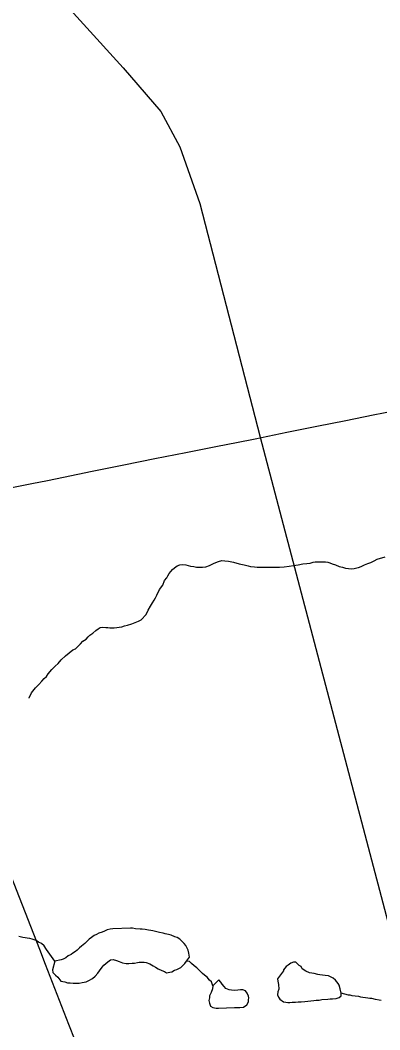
# Model space of a CAD drawing. Extents: x 103424 to 290657, y 38711 to 110967.
# Drawn here: x 170241 to 172082, y 81033 to 86206 of the extents above; entities that cross this region are included whole.
import ezdxf

# ---------------------------------------------------------------- set-up
doc = ezdxf.new("R2010")
doc.units = 0
for name, color, linetype in [('GM_X_Minor_Lake', 7, 'Continuous'), ('GM_X_Minor_River', 7, 'Continuous'), ('GM_X_Rail_Line', 7, 'Continuous'), ('GM_X_State_Route', 7, 'Continuous'), ('GM_X_US_Route', 7, 'Continuous')]:
    doc.layers.add(name, color=color, linetype=linetype)

msp = doc.modelspace()

# ---------------------------------------------------------------- linework, layer by layer
at = {"layer": 'GM_X_Minor_Lake'}
for points in [[(170805.2, 81553.4), (170714.3, 81550.9), (170702.2, 81548.8), (170686.1, 81544.7), (170672, 81538.6), (170659.9, 81534.4), (170643.8, 81528.3), (170631.7, 81522.2), (170619.6, 81516), (170605.5, 81505.9), (170593.4, 81497.7), (170581.4, 81485.5), (170571.4, 81475.4), (170555.3, 81461.1), (170545.2, 81453), (170533.2, 81440.8), (170523.1, 81434.7), (170511.1, 81426.5), (170501, 81418.4), (170486.9, 81412.2), (170474.8, 81402.1), (170460.7, 81395.9), (170450.7, 81391.8), (170418.4, 81385.6)], [(170469.5, 81278.7), (170483.7, 81274.7), (170495.8, 81274.8), (170512, 81272.8), (170530.2, 81272.9), (170542.3, 81273), (170558.4, 81275.1), (170578.6, 81279.2), (170592.7, 81285.4), (170610.8, 81295.6), (170624.9, 81307.8), (170638.9, 81324), (170646.9, 81336.2), (170661, 81354.5), (170669, 81364.6), (170679, 81372.8), (170689.1, 81380.9), (170703.2, 81391.1), (170717.3, 81393.2), (170733.5, 81389.2), (170747.7, 81383.2), (170763.9, 81377.2), (170784.1, 81373.3), (170796.2, 81373.3), (170814.4, 81375.5), (170826.5, 81375.5), (170840.6, 81377.6), (170850.7, 81379.7), (170864.8, 81379.7), (170875, 81379.8), (170885.1, 81377.8), (170905.3, 81371.8), (170921.5, 81361.8), (170933.7, 81353.8), (170947.9, 81345.8), (170966.1, 81337.8), (170980.3, 81331.8), (170990.4, 81325.8), (171006.6, 81327.9), (171016.6, 81329.9), (171030.7, 81338.1), (171042.8, 81342.2), (171063, 81352.4), (171083.1, 81372.7), (171093.1, 81384.9), (171107.1, 81405.2), (171105, 81425.4), (171100.8, 81441.6), (171094.7, 81455.7), (171088.6, 81465.8), (171080.4, 81475.8), (171068.2, 81487.9), (171058.1, 81498), (171043.9, 81506), (171031.7, 81510), (171013.5, 81518), (170999.3, 81522), (170983.1, 81525.9), (170973, 81527.9), (170954.8, 81531.8), (170920.4, 81539.8), (170910.3, 81541.7), (170898.2, 81543.7), (170880, 81547.7), (170865.8, 81549.6), (170855.7, 81549.6), (170831.5, 81551.5), (170815.3, 81553.4), (170805.2, 81553.4)], [(170418.4, 81385.6), (170406.5, 81341.1), (170408.6, 81326.9), (170420.8, 81312.8), (170433, 81302.8), (170449.3, 81282.6), (170469.5, 81278.7)], [(171743.4, 81184), (171756.9, 81185.9), (171771, 81186), (171785.1, 81188.1), (171815.4, 81190.3), (171827.5, 81192.4), (171839.7, 81192.4), (171857.8, 81194.5), (171874, 81198.7), (171884, 81206.8), (171883.9, 81221), (171879.8, 81243.2), (171873.6, 81261.4), (171869.5, 81271.4), (171855.2, 81287.6), (171843.1, 81297.6), (171832.9, 81303.6), (171818.7, 81309.6), (171802.6, 81311.6), (171774.3, 81315.5), (171764.2, 81317.4), (171746, 81321.4), (171721.7, 81325.3), (171703.5, 81333.3), (171685.2, 81345.4), (171679.1, 81357.5), (171668.9, 81363.5), (171652.7, 81379.6), (171640.5, 81379.5), (171626.4, 81375.4), (171612.4, 81365.2), (171602.3, 81357.1), (171588.3, 81340.8), (171588.3, 81334.8)], [(171588.3, 81334.8), (171558.2, 81294.2), (171560.4, 81282.1), (171562.5, 81265.9), (171564.6, 81241.6), (171560.7, 81227.5), (171558.7, 81213.3), (171562.9, 81201.2), (171571, 81191.1), (171589.3, 81177), (171601.4, 81175.1), (171611.5, 81173.1), (171621.6, 81173.2), (171633.7, 81175.2), (171649.9, 81175.3), (171664, 81177.4), (171680.2, 81177.5), (171698.3, 81177.6), (171743.4, 81184)], [(171257.3, 81288.7), (171227.2, 81258.2), (171225.2, 81244), (171219.3, 81223.7), (171209.3, 81207.5), (171209.4, 81197.4), (171207.4, 81183.2), (171209.5, 81169.1), (171215.7, 81155), (171227.9, 81146.9), (171244, 81145), (171256.2, 81145.1), (171338.1, 81148.5)], [(171338.1, 81148.5), (171345, 81147.5), (171355.1, 81147.6), (171365.2, 81147.6), (171383.4, 81149.7), (171401.5, 81162), (171409.5, 81176.1), (171409.4, 81186.3), (171411.4, 81196.4), (171409.3, 81206.5), (171403.2, 81220.6), (171395, 81232.7), (171380.8, 81238.7), (171368.7, 81238.6), (171354.6, 81236.5), (171340.4, 81234.5), (171322.3, 81236.4), (171310.1, 81238.4), (171293.9, 81244.3), (171285.8, 81254.4), (171275.6, 81266.5), (171267.5, 81276.6), (171257.3, 81288.7)]]:
    msp.add_lwpolyline(points, dxfattribs=at)
at = {"layer": 'GM_X_Minor_River'}
for points in [[(170287, 82731.8), (170287, 82733.8), (170298.9, 82760.2), (170319, 82784.6), (170337, 82802.9), (170351.1, 82819.1), (170363.1, 82833.3), (170375.2, 82843.5), (170383.2, 82857.7), (170403.2, 82880), (170419.3, 82896.3), (170435.4, 82910.5), (170451.4, 82928.8), (170473.5, 82949.1), (170491.6, 82965.4), (170509.7, 82979.6), (170523.8, 82985.8), (170539.9, 83000), (170549.9, 83010.2), (170561.9, 83024.4), (170578, 83034.6), (170588.1, 83046.8), (170598.1, 83054.9), (170612.2, 83065.1), (170628.3, 83079.3), (170640.3, 83087.5), (170650.4, 83093.6), (170664.5, 83095.7), (170678.7, 83093.7), (170688.8, 83093.8), (170698.9, 83091.8), (170709, 83091.9), (170721.1, 83091.9), (170735.2, 83094), (170747.3, 83096.1), (170761.5, 83098.2), (170775.6, 83102.3), (170789.7, 83106.4), (170811.9, 83112.6), (170830, 83120.8), (170846.2, 83126.9), (170860.2, 83133.1), (170886.3, 83161.5), (170896.3, 83183.8), (170908.3, 83204.1), (170918.3, 83220.3), (170926.3, 83234.5), (170934.3, 83246.7), (170940.3, 83260.8), (170954.2, 83289.2), (170970.3, 83311.6), (170980.2, 83335.9), (170992.3, 83348.1), (170996.3, 83358.2), (171004.3, 83370.4), (171012.3, 83380.5), (171020.3, 83390.7), (171030.3, 83400.8), (171044.4, 83411), (171058.5, 83415.1), (171072.6, 83417.2), (171088.8, 83415.3), (171113.1, 83409.3), (171129.3, 83407.4), (171143.4, 83403.4), (171157.6, 83403.5), (171173.7, 83403.6), (171191.9, 83405.7), (171210, 83411.8), (171234.2, 83424.1), (171256.4, 83432.3), (171272.5, 83438.4), (171288.7, 83436.5), (171306.9, 83434.6), (171333.2, 83428.6), (171361.5, 83420.7), (171387.8, 83414.7), (171408, 83410.8), (171420.2, 83406.8), (171440.4, 83404.9), (171454.5, 83402.9), (171474.7, 83403), (171505, 83403.2), (171527.2, 83403.3), (171547.5, 83403.4), (171567.6, 83403.5), (171591.9, 83405.6), (171618.1, 83407.8), (171640.3, 83411.9), (171664.5, 83416.1), (171688.7, 83420.3), (171708.9, 83422.4), (171725.1, 83424.5), (171741.2, 83428.6), (171751.3, 83430.7), (171763.4, 83430.7), (171773.5, 83430.8), (171787.7, 83430.9), (171803.8, 83430.9), (171816, 83429), (171826.1, 83425)], [(171826.1, 83425), (171838.2, 83421), (171854.4, 83415), (171874.7, 83407), (171890.8, 83403.1), (171907, 83399.1), (171921.2, 83397.1), (171937.4, 83395.2), (171951.5, 83397.3), (171963.6, 83399.4), (171973.7, 83401.5), (171985.8, 83407.6), (172003.9, 83415.8), (172020, 83421.9), (172036.1, 83428), (172052.3, 83436.2), (172068.4, 83444.4), (172108.7, 83456.7)], [(170418.4, 81385.6), (170375.6, 81444.1), (170363.4, 81464.2), (170349.2, 81476.3), (170335, 81482.3), (170322.8, 81490.3), (170302.6, 81498.3), (170290.4, 81500.3), (170276.3, 81502.2), (170266.2, 81504.2), (170254, 81506.2), (170233.8, 81512.1)], [(171227.2, 81258.2), (171221, 81278.4), (171210.8, 81288.4), (171198.6, 81302.5), (171184.4, 81312.6), (171174.3, 81322.6), (171158, 81336.7), (171145.8, 81350.8), (171131.6, 81360.8), (171117.4, 81372.9), (171107.2, 81382.9), (171093.1, 81384.9)], [(172041.7, 81193.4), (172031.6, 81193.4), (172021.4, 81195.4), (172009.3, 81197.3), (171995.2, 81199.3), (171985, 81201.2), (171974.9, 81203.2), (171956.7, 81205.1), (171940.6, 81207.1), (171930.4, 81211.1), (171922.4, 81211), (171883.9, 81221)], [(172088.2, 81183.5), (172078.1, 81185.5), (172059.9, 81189.5), (172041.7, 81193.4)]]:
    msp.add_lwpolyline(points, dxfattribs=at)
at = {"layer": 'GM_X_Rail_Line'}
msp.add_lwpolyline([(170193.6, 86596.1), (170767.7, 85961.4), (170961.1, 85737.7), (171057.8, 85556.3), (171160.5, 85266.1), (171468.7, 84069.1), (172484, 80218.2), (172689.5, 79426.2), (172822.5, 78851.9), (172925.2, 78628.3), (173064.2, 78465), (173221.3, 78301.8), (173360.3, 78126.5), (173432.8, 77896.7), (173451, 77612.6), (173481.2, 77183.4), (173463, 76844.8), (173426.8, 76506.3)], dxfattribs=at)
at = {"layer": 'GM_X_State_Route'}
msp.add_lwpolyline([(170521.9, 80978.8), (170490.1, 81060.6), (170430.5, 81214.5), (170370.8, 81368.4), (170340.9, 81445.5), (170311.1, 81522.5), (170252.9, 81671.5), (170194.7, 81820.6), (170135, 81974.4), (170078.6, 82119.6), (170022.3, 82264.8), (169962.8, 82418.8), (169903.2, 82572.8), (169843.7, 82726.8), (169810.9, 82811.6), (169778.1, 82896.4), (169718.7, 83050.5), (169659.4, 83204.5), (169600, 83358.5), (169551.6, 83484), (169503.2, 83609.5), (169483.9, 83660.1)], dxfattribs=at)
at = {"layer": 'GM_X_US_Route'}
for points in [[(171830.2, 84139.6), (171908.1, 84155.4), (172048.3, 84183.7), (172206, 84215.1), (172363.7, 84246.5), (172496.1, 84271.4), (172628.6, 84296.2), (172725.9, 84316.1), (172823.1, 84336), (172975.5, 84367.8), (173068.5, 84385.9), (173150.2, 84402.4), (173214.7, 84414.7), (173296.2, 84429.8), (173377.8, 84444.9), (173533.4, 84474.3), (173620.6, 84488), (173707.8, 84501.7), (173762.4, 84509.7)], [(169483.9, 83660.1), (169540, 83671.9), (169701.5, 83706.2), (169862.9, 83740.5), (170000.6, 83769.7), (170138.3, 83798.9), (170300.1, 83831.4), (170381.3, 83847.7), (170462.6, 83864), (170609.6, 83894.6), (170771.3, 83927.4), (170930.1, 83959.5), (171088.9, 83991.7), (171250.9, 84023.5), (171347.6, 84042.6), (171444.3, 84061.6), (171606.1, 84094.3), (171767.9, 84127), (171830.2, 84139.6)]]:
    msp.add_lwpolyline(points, dxfattribs=at)

doc.saveas('drawing.dxf')
